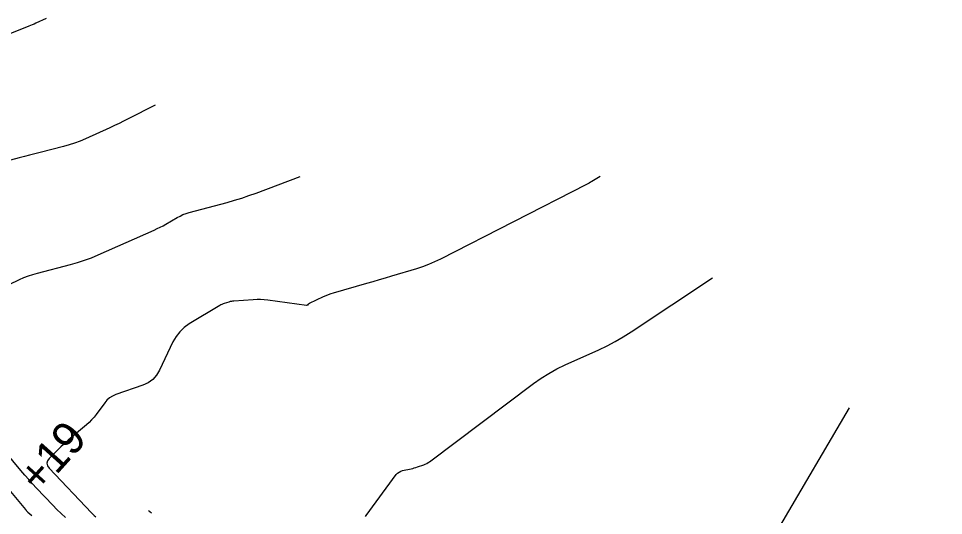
# Model space of a CAD drawing. Extents: x 1005228 to 1008882, y 1883389 to 1885754.
# Drawn here: x 1007247.3 to 1007425, y 1885285.6 to 1885381.1 of the extents above; entities that cross this region are included whole.
import ezdxf

# ---------------------------------------------------------------- set-up
doc = ezdxf.new("R2010")
doc.units = 0
for name, color, linetype in [('ATDIMS', 7, 'Continuous'), ('C-ANNO-NOTE', 7, 'Continuous'), ('S_BASELINE', 7, 'Continuous'), ('S_BRIDGE', 7, 'Continuous')]:
    doc.layers.add(name, color=color, linetype=linetype)

msp = doc.modelspace()

# ---------------------------------------------------------------- linework, layer by layer
at = {"layer": 'ATDIMS'}
msp.add_lwpolyline([(1007272.3, 1885286.56), (1007272.46, 1885286.42), (1007272.48, 1885286.39), (1007272.51, 1885286.37), (1007272.54, 1885286.35), (1007272.56, 1885286.32), (1007272.84, 1885286.09)], dxfattribs=at)
at = {"layer": 'C-ANNO-NOTE'}
for points in [[(1007252.65, 1885381.1), (1007250.64, 1885380.18), (1007250.3, 1885380.03), (1007249.96, 1885379.89), (1007249.62, 1885379.74), (1007249.28, 1885379.61), (1007237.91, 1885375.08)], [(1007243.59, 1885329.11), (1007247.48, 1885330.92), (1007248.33, 1885331.3), (1007249.2, 1885331.63), (1007250.07, 1885331.92), (1007250.97, 1885332.17), (1007257.31, 1885333.82), (1007258.66, 1885334.19), (1007259.99, 1885334.63), (1007261.3, 1885335.11), (1007262.59, 1885335.66), (1007273.39, 1885340.45), (1007273.96, 1885340.71), (1007274.52, 1885340.99), (1007275.07, 1885341.28), (1007275.62, 1885341.59), (1007277.79, 1885342.84), (1007278.34, 1885343.14), (1007278.9, 1885343.4), (1007279.49, 1885343.62), (1007280.08, 1885343.8), (1007287.37, 1885345.76), (1007288.78, 1885346.16), (1007290.18, 1885346.59), (1007291.57, 1885347.05), (1007292.95, 1885347.54), (1007301.44, 1885350.71)], [(1007359.04, 1885350.75), (1007357.46, 1885349.79), (1007357.2, 1885349.63), (1007356.93, 1885349.48), (1007356.66, 1885349.33), (1007356.39, 1885349.19), (1007328.35, 1885334.85), (1007327.23, 1885334.31), (1007326.09, 1885333.82), (1007324.92, 1885333.38), (1007323.74, 1885333), (1007318.96, 1885331.57), (1007317.76, 1885331.22), (1007316.56, 1885330.86), (1007315.37, 1885330.51), (1007314.17, 1885330.17), (1007307.78, 1885328.33), (1007307.28, 1885328.18), (1007306.8, 1885328.01), (1007306.32, 1885327.81), (1007305.85, 1885327.6), (1007303.16, 1885326.32), (1007303.11, 1885326.29), (1007303.06, 1885326.26), (1007303.01, 1885326.22), (1007302.97, 1885326.18), (1007302.81, 1885326.02), (1007302.77, 1885325.98), (1007302.72, 1885325.96), (1007302.67, 1885325.95), (1007302.61, 1885325.95), (1007295.23, 1885326.96), (1007294.52, 1885327.04), (1007293.82, 1885327.08), (1007293.12, 1885327.09), (1007292.41, 1885327.06), (1007288.65, 1885326.79), (1007288.42, 1885326.77), (1007288.19, 1885326.73), (1007287.96, 1885326.68), (1007287.73, 1885326.61), (1007286.83, 1885326.32), (1007286.61, 1885326.24), (1007286.39, 1885326.15), (1007286.18, 1885326.04), (1007285.98, 1885325.93), (1007280.12, 1885322.39), (1007279.14, 1885321.7), (1007278.29, 1885320.89), (1007277.57, 1885319.97), (1007276.98, 1885318.93), (1007274.39, 1885313.48), (1007273.82, 1885312.52), (1007273.1, 1885311.73), (1007272.23, 1885311.1), (1007271.22, 1885310.64), (1007265.98, 1885308.81), (1007265.36, 1885308.54), (1007264.8, 1885308.19), (1007264.3, 1885307.76), (1007263.86, 1885307.24), (1007262.23, 1885305.01), (1007261.81, 1885304.47), (1007261.36, 1885303.96), (1007260.87, 1885303.47), (1007260.36, 1885303.01), (1007256.87, 1885300.05), (1007256.39, 1885299.64), (1007255.92, 1885299.21), (1007255.46, 1885298.77), (1007255.01, 1885298.33), (1007253.22, 1885296.51), (1007252.89, 1885296.06), (1007252.77, 1885295.61), (1007252.88, 1885295.15), (1007253.21, 1885294.69), (1007261.35, 1885286.12), (1007261.6, 1885285.85), (1007261.87, 1885285.6), (1007262.14, 1885285.35)], [(1007313.94, 1885285.4), (1007314.09, 1885285.6), (1007319.88, 1885293.43), (1007320.12, 1885293.71), (1007320.41, 1885293.93), (1007320.73, 1885294.1), (1007321.09, 1885294.21), (1007322.72, 1885294.56), (1007323.03, 1885294.64), (1007323.34, 1885294.72), (1007323.65, 1885294.81), (1007323.95, 1885294.91), (1007325.16, 1885295.33), (1007325.45, 1885295.45), (1007325.74, 1885295.58), (1007326.01, 1885295.74), (1007326.27, 1885295.92), (1007346.26, 1885310.93), (1007347.7, 1885311.95), (1007349.2, 1885312.89), (1007350.74, 1885313.74), (1007352.33, 1885314.52), (1007358.79, 1885317.44), (1007360.39, 1885318.21), (1007361.95, 1885319.03), (1007363.48, 1885319.92), (1007364.98, 1885320.86), (1007380.64, 1885331.23)], [(1007406.89, 1885306.29), (1007393.51, 1885283.46), (1007393, 1885282.37), (1007392.7, 1885281.24), (1007392.62, 1885280.08), (1007392.77, 1885278.88), (1007393.78, 1885274.02), (1007394.01, 1885272.8), (1007394.19, 1885271.57), (1007394.33, 1885270.34), (1007394.41, 1885269.1), (1007395.2, 1885252.51), (1007395.54, 1885250.64), (1007396.38, 1885249.2), (1007397.71, 1885248.2), (1007399.53, 1885247.63), (1007408.45, 1885246.14), (1007410.19, 1885245.82), (1007411.92, 1885245.47), (1007413.64, 1885245.08), (1007415.35, 1885244.65), (1007422.18, 1885242.84), (1007423.89, 1885242.38), (1007425.59, 1885241.9)], [(1007256.32, 1885285.2), (1007255.49, 1885285.97), (1007254.68, 1885286.76), (1007253.9, 1885287.57), (1007250.79, 1885290.84), (1007250.02, 1885291.66), (1007249.26, 1885292.5), (1007248.52, 1885293.35), (1007247.78, 1885294.21), (1007244.67, 1885297.92)]]:
    msp.add_lwpolyline(points, dxfattribs=at)
at = {"layer": 'S_BRIDGE'}
for points in [[(1007273.55, 1885364.46), (1007268.37, 1885361.79), (1007267.5, 1885361.35), (1007266.63, 1885360.92), (1007265.75, 1885360.51), (1007264.87, 1885360.1), (1007260.15, 1885357.98), (1007259.13, 1885357.54), (1007258.08, 1885357.15), (1007257.02, 1885356.8), (1007255.95, 1885356.5), (1007251.49, 1885355.35), (1007250.47, 1885355.09), (1007249.45, 1885354.82), (1007248.43, 1885354.56), (1007247.41, 1885354.29), (1007243.32, 1885353.23)], [(1007236.75, 1885300.97), (1007248.68, 1885286.73), (1007248.71, 1885286.68), (1007248.74, 1885286.64), (1007248.78, 1885286.6), (1007248.81, 1885286.56), (1007248.99, 1885286.33), (1007249, 1885286.32), (1007249.01, 1885286.31), (1007249.02, 1885286.3), (1007249.03, 1885286.29), (1007249.07, 1885286.24), (1007249.08, 1885286.23), (1007249.09, 1885286.22), (1007249.1, 1885286.21), (1007249.11, 1885286.21), (1007249.87, 1885285.56)]]:
    msp.add_lwpolyline(points, dxfattribs=at)

# ---------------------------------------------------------------- texts
at = {"layer": 'S_BASELINE'}
msp.add_text('+19', height=6.25, rotation=48.044, dxfattribs=at).set_placement((1007251.28, 1885289.6))

doc.saveas('drawing.dxf')
